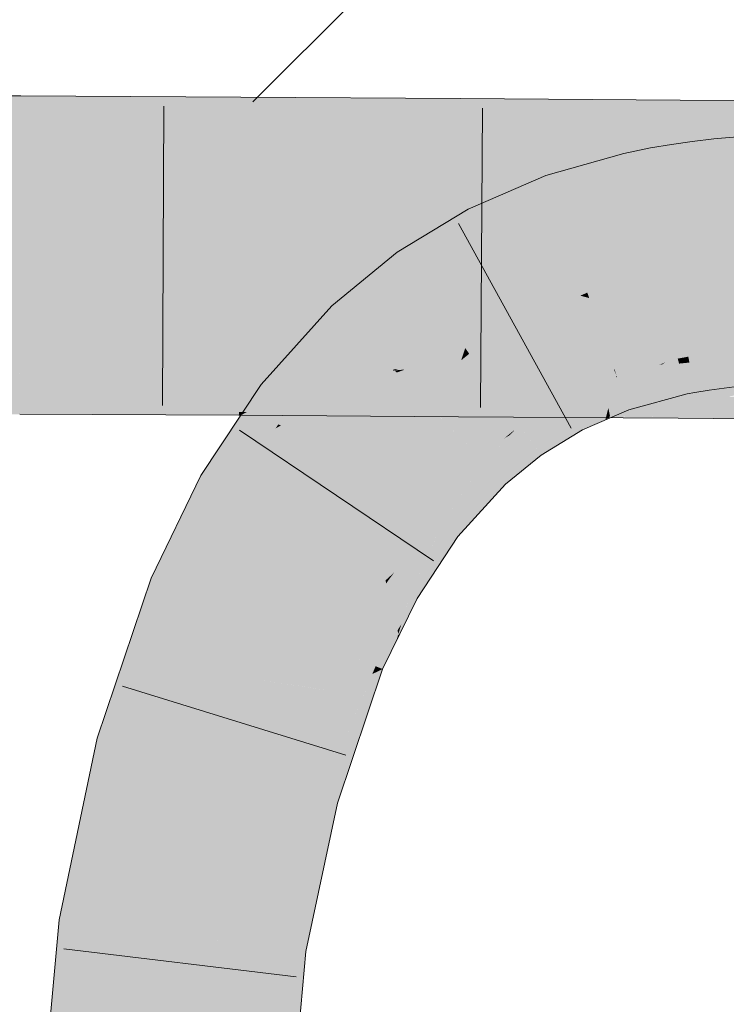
# Model space of a CAD drawing. Extents: x -620 to 300, y 62 to 1112.
# Tile 276 of 287: x 236.19 to 236.9, y 880.552 to 881.542. Entities that reach past the tile are written whole.
import ezdxf

# ---------------------------------------------------------------- set-up
doc = ezdxf.new("R2010")
doc.units = 0
doc.layers.get('0').update_dxf_attribs({"lineweight": 13})
for name, color, linetype, lineweight, true_color in [('E_Detail_Wandschraffur', 7, 'Continuous', 5, 0xc0c0c0), ('E_Leerrohr 25-A06G9S0I8I', 7, 'Continuous', 9, 0xff8000), ('E_Leerrohr 25-Shading', 7, 'Continuous', 9, 0xff8000), ('E_Leerrohr 32-A06G9S0K8I', 7, 'Continuous', 9, 0x00b300), ('E_Leerrohr 32-Shading', 7, 'Continuous', 9, 0x00b300)]:
    doc.layers.add(name, color=color, linetype=linetype, lineweight=lineweight, true_color=true_color)

# ---------------------------------------------------------------- blocks, each defined once
blk = doc.blocks.new('Shading-A06G9RJF8I', base_point=(235.12683, 776.67737))
at = {"layer": 'E_Leerrohr 25-Shading', "color": 43, "true_color": 0xd7ab7f}
for points in [[(236.88754, 881.42035), (236.88737, 881.42206), (236.86632, 881.41614), (236.86588, 881.41956)], [(236.91348, 881.42444), (236.88737, 881.42206), (236.88754, 881.42035)], [(236.91701, 881.40009), (236.91505, 881.42462), (236.88754, 881.42035), (236.91348, 881.42444)], [(236.82524, 881.40521), (236.82382, 881.41309), (236.79993, 881.3963), (236.79697, 881.40759)], [(236.84567, 881.41113), (236.84483, 881.41656), (236.82524, 881.40521), (236.82382, 881.41309)], [(236.8494, 881.38684), (236.84567, 881.41113), (236.82961, 881.38116), (236.82524, 881.40521)], [(236.86632, 881.41614), (236.86588, 881.41956), (236.84567, 881.41113), (236.84483, 881.41656)], [(236.86946, 881.39172), (236.86632, 881.41614), (236.8494, 881.38684), (236.84567, 881.41113)], [(236.89006, 881.39581), (236.88754, 881.42035), (236.86946, 881.39172), (236.86632, 881.41614)], [(236.91701, 881.40009), (236.88754, 881.42035), (236.89006, 881.39581)], [(236.79697, 881.40759), (236.71872, 881.38538), (236.79993, 881.3963), (236.72757, 881.36035)], [(236.82961, 881.38116), (236.82524, 881.40521), (236.80609, 881.37286), (236.79993, 881.3963)], [(236.72757, 881.36035), (236.73091, 881.35083), (236.79993, 881.3963), (236.80627, 881.37213)], [(236.8494, 881.38684), (236.85039, 881.38037), (236.86946, 881.39172), (236.87054, 881.38324)], [(236.86946, 881.39172), (236.87054, 881.38324), (236.89006, 881.39581), (236.89111, 881.38562)], [(236.89006, 881.39581), (236.89111, 881.38562), (236.91701, 881.40009), (236.91797, 881.38812)], [(236.71872, 881.38538), (236.64059, 881.3515), (236.69679, 881.33606), (236.65744, 881.31903)], [(236.71872, 881.38538), (236.69679, 881.33606), (236.72757, 881.36035)], [(236.82961, 881.38116), (236.83035, 881.37708), (236.8494, 881.38684), (236.85039, 881.38037)], [(236.80609, 881.37286), (236.80627, 881.37213), (236.82961, 881.38116), (236.83035, 881.37708)], [(236.69679, 881.33606), (236.73091, 881.35083), (236.72757, 881.36035)], [(236.56938, 881.30804), (236.59056, 881.2782), (236.64059, 881.3515), (236.65744, 881.31903)], [(236.56938, 881.30804), (236.50369, 881.25409), (236.57187, 881.26282), (236.52142, 881.23584)], [(236.56938, 881.30804), (236.57187, 881.26282), (236.59056, 881.2782)], [(236.52142, 881.23584), (236.52922, 881.22784), (236.57187, 881.26282)], [(236.52142, 881.23584), (236.50369, 881.25409), (236.4326, 881.17499), (236.43243, 881.17511)], [(236.52922, 881.22784), (236.52142, 881.23584), (236.44176, 881.16791), (236.4326, 881.17499)], [(236.50212, 881.19781), (236.52922, 881.22784), (236.44469, 881.16565), (236.44176, 881.16791)], [(236.87732, 881.20514), (236.87723, 881.20569), (236.86191, 881.20288), (236.86188, 881.20312)], [(236.86229, 881.20081), (236.8777, 881.20258), (236.86191, 881.20288), (236.87732, 881.20514)], [(236.89323, 881.20691), (236.89311, 881.20789), (236.87732, 881.20514), (236.87723, 881.20569)], [(236.8777, 881.20258), (236.89362, 881.20392), (236.87732, 881.20514), (236.89323, 881.20691)], [(236.87833, 881.19861), (236.8942, 881.19952), (236.8777, 881.20258), (236.89362, 881.20392)], [(236.90933, 881.20831), (236.90918, 881.20978), (236.89323, 881.20691), (236.89311, 881.20789)], [(236.89362, 881.20392), (236.9097, 881.2049), (236.89323, 881.20691), (236.90933, 881.20831)], [(236.8942, 881.19952), (236.91019, 881.20001), (236.89362, 881.20392), (236.9097, 881.2049)], [(236.50212, 881.19781), (236.44469, 881.16565), (236.4751, 881.17932)], [(236.50212, 881.19781), (236.4751, 881.17932), (236.49245, 881.18713)], [(236.80876, 881.18945), (236.80911, 881.18677), (236.83916, 881.19781), (236.82205, 881.18958)], [(236.82971, 881.19122), (236.81035, 881.17761), (236.85257, 881.19617), (236.85594, 881.18341)], [(236.82207, 881.18958), (236.82971, 881.19122), (236.83282, 881.19476), (236.83585, 881.1955)], [(236.83585, 881.1955), (236.82971, 881.19122), (236.85172, 881.1994), (236.85257, 881.19617)], [(236.83585, 881.1955), (236.83916, 881.19781), (236.83282, 881.19476)], [(236.85126, 881.20117), (236.83916, 881.19781), (236.85172, 881.1994), (236.83585, 881.1955)], [(236.86229, 881.20081), (236.86188, 881.20312), (236.85172, 881.1994), (236.85126, 881.20117)], [(236.85257, 881.19617), (236.86295, 881.1972), (236.85172, 881.1994), (236.86229, 881.20081)], [(236.86496, 881.1861), (236.86295, 881.1972), (236.85594, 881.18341), (236.85257, 881.19617)], [(236.86295, 881.1972), (236.87833, 881.19861), (236.86229, 881.20081), (236.8777, 881.20258)], [(236.87959, 881.19031), (236.87833, 881.19861), (236.86496, 881.1861), (236.86295, 881.1972)], [(236.8949, 881.19397), (236.8942, 881.19952), (236.87959, 881.19031), (236.87833, 881.19861)], [(236.87959, 881.19031), (236.8828, 881.16949), (236.8949, 881.19397), (236.89778, 881.17157)], [(236.91049, 881.19714), (236.91019, 881.20001), (236.8949, 881.19397), (236.8942, 881.19952)], [(236.8949, 881.19397), (236.89778, 881.17157), (236.91049, 881.19714), (236.91293, 881.17334)], [(236.49245, 881.18713), (236.4751, 881.17932), (236.48735, 881.18146), (236.46144, 881.16998)], [(236.77644, 881.17712), (236.78931, 881.18225), (236.77621, 881.17828), (236.78978, 881.18414)], [(236.79031, 881.18268), (236.78978, 881.18414), (236.78931, 881.18225)], [(236.80876, 881.18945), (236.78978, 881.18414), (236.80882, 881.18884)], [(236.78978, 881.18414), (236.79031, 881.18268), (236.80882, 881.18884), (236.80911, 881.18677)], [(236.79031, 881.18268), (236.79288, 881.17542), (236.80911, 881.18677), (236.80952, 881.18347)], [(236.79288, 881.17542), (236.81035, 881.17761), (236.80952, 881.18347)], [(236.79967, 881.15619), (236.80199, 881.14966), (236.85594, 881.18341), (236.86057, 881.16577)], [(236.80911, 881.18677), (236.80952, 881.18347), (236.82205, 881.18958)], [(236.80952, 881.18347), (236.81035, 881.17761), (236.82207, 881.18958), (236.82971, 881.19122)], [(236.81233, 881.16229), (236.85594, 881.18341), (236.81035, 881.17761)], [(236.85594, 881.18341), (236.86057, 881.16577), (236.86496, 881.1861), (236.86841, 881.16705)], [(236.86496, 881.1861), (236.86841, 881.16705), (236.87959, 881.19031), (236.8828, 881.16949)], [(236.44176, 881.16791), (236.43243, 881.17511), (236.42978, 881.15753), (236.41582, 881.14996)], [(236.4751, 881.17932), (236.44469, 881.16565), (236.46144, 881.16998), (236.44727, 881.16364)], [(236.45886, 881.16821), (236.4496, 881.16187), (236.48628, 881.1803), (236.46141, 881.15271)], [(236.48735, 881.18146), (236.46144, 881.16998), (236.48628, 881.1803), (236.45886, 881.16821)], [(236.73872, 881.16205), (236.77644, 881.17712), (236.77621, 881.17828)], [(236.77644, 881.17712), (236.73872, 881.16205), (236.77895, 881.16443), (236.74951, 881.14117)], [(236.78285, 881.17969), (236.77644, 881.17712), (236.78496, 881.16913), (236.77895, 881.16443)], [(236.78496, 881.16913), (236.78624, 881.17017), (236.78285, 881.17969), (236.78931, 881.18225)], [(236.78316, 881.14313), (236.79967, 881.15619), (236.78624, 881.17017), (236.79288, 881.17542)], [(236.78624, 881.17017), (236.79288, 881.17542), (236.78931, 881.18225), (236.79031, 881.18268)], [(236.79967, 881.15619), (236.81233, 881.16229), (236.79288, 881.17542), (236.81035, 881.17761)], [(236.40889, 881.13947), (236.4496, 881.16187), (236.41975, 881.14886), (236.44727, 881.16364)], [(236.44727, 881.16364), (236.44469, 881.16565), (236.41975, 881.14886), (236.42978, 881.15753)], [(236.44469, 881.16565), (236.44176, 881.16791), (236.42978, 881.15753)], [(236.44727, 881.16364), (236.4496, 881.16187), (236.46144, 881.16998)], [(236.75555, 881.12952), (236.77895, 881.16443), (236.74951, 881.14117)], [(236.75555, 881.12952), (236.77847, 881.13947), (236.77895, 881.16443), (236.78151, 881.15149)], [(236.78151, 881.15149), (236.78624, 881.17017), (236.77895, 881.16443)], [(236.78316, 881.14313), (236.78624, 881.17017), (236.78151, 881.15149)], [(236.4496, 881.16187), (236.40889, 881.13947), (236.42987, 881.14478)], [(236.41582, 881.14996), (236.40889, 881.13947), (236.42978, 881.15753)], [(236.42987, 881.14478), (236.46141, 881.15271), (236.4496, 881.16187)], [(236.73872, 881.16205), (236.69279, 881.13397), (236.72275, 881.10944), (236.71396, 881.10406)], [(236.73872, 881.16205), (236.72275, 881.10944), (236.74951, 881.14117)], [(236.77847, 881.13947), (236.80199, 881.14966), (236.79967, 881.15619)], [(236.39432, 881.07092), (236.46141, 881.15271), (236.3891, 881.10944), (236.42987, 881.14478)], [(236.42987, 881.14478), (236.40889, 881.13947), (236.3891, 881.10944)], [(236.46141, 881.15271), (236.39432, 881.07092), (236.44977, 881.13507)], [(236.77847, 881.13947), (236.78316, 881.14313), (236.78151, 881.15149)], [(236.44977, 881.13507), (236.39432, 881.07092), (236.44714, 881.1311), (236.39479, 881.07062)], [(236.69308, 881.13354), (236.69279, 881.13397), (236.65645, 881.09711), (236.68784, 881.12994)], [(236.72275, 881.10944), (236.75555, 881.12952), (236.74951, 881.14117)], [(236.39479, 881.07062), (236.40385, 881.06549), (236.44714, 881.1311)], [(236.65645, 881.09711), (236.6824, 881.12427), (236.65251, 881.1012), (236.67665, 881.12085)], [(236.69308, 881.13354), (236.65645, 881.09711), (236.6573, 881.09625)], [(236.6573, 881.09625), (236.67804, 881.07495), (236.69308, 881.13354), (236.71396, 881.10406)], [(236.6824, 881.12427), (236.68784, 881.12994), (236.67665, 881.12085)], [(236.39432, 881.07092), (236.3891, 881.10944), (236.37201, 881.08356)], [(236.63918, 881.07153), (236.65645, 881.09711), (236.60133, 881.04468), (236.65251, 881.1012)], [(236.6573, 881.09625), (236.65645, 881.09711), (236.61519, 881.034), (236.61432, 881.03467)], [(236.61519, 881.034), (236.63031, 881.02234), (236.6573, 881.09625), (236.67804, 881.07495)], [(236.37201, 881.08356), (236.32187, 880.98041), (236.39432, 881.07092), (236.3308, 880.97693)], [(236.39432, 881.07092), (236.3308, 880.97693), (236.39479, 881.07062), (236.33121, 880.97675)], [(236.33121, 880.97675), (236.35596, 880.96704), (236.39479, 881.07062), (236.40385, 881.06549)], [(236.63918, 881.07153), (236.60133, 881.04468), (236.6064, 881.04077)], [(236.61432, 881.03467), (236.63918, 881.07153), (236.6064, 881.04077)], [(236.60133, 881.04468), (236.55756, 880.97821), (236.60298, 881.0434)], [(236.55756, 880.97821), (236.56613, 880.98602), (236.60298, 881.0434), (236.6064, 881.04077)], [(236.56613, 880.98602), (236.61079, 881.02692), (236.6064, 881.04077), (236.61432, 881.03467)], [(236.5663, 880.97321), (236.61079, 881.02692), (236.55954, 880.97705), (236.56613, 880.98602)], [(236.58238, 880.96411), (236.61079, 881.02692), (236.5663, 880.97321)], [(236.61519, 881.034), (236.61432, 881.03467), (236.58325, 880.96356), (236.58238, 880.96411)], [(236.58325, 880.96356), (236.58939, 880.96008), (236.61519, 881.034), (236.63031, 881.02234)], [(236.56613, 880.98602), (236.55756, 880.97821), (236.55954, 880.97705)], [(236.32187, 880.98041), (236.30186, 880.9209), (236.3308, 880.97693)], [(236.3308, 880.97693), (236.30186, 880.9209), (236.33121, 880.97675), (236.30266, 880.92157)], [(236.30266, 880.92157), (236.35596, 880.96704), (236.33121, 880.97675)], [(236.55836, 880.97479), (236.55756, 880.97821), (236.52051, 880.90247)], [(236.55954, 880.97705), (236.55756, 880.97821), (236.55836, 880.97479)], [(236.56088, 880.96429), (236.5663, 880.97321), (236.55836, 880.97479), (236.55954, 880.97705)], [(236.30186, 880.9209), (236.26778, 880.81946), (236.35596, 880.96704), (236.30313, 880.80988)], [(236.52286, 880.90155), (236.56088, 880.96429), (236.52051, 880.90247), (236.55836, 880.97479)], [(236.56088, 880.96429), (236.58238, 880.96411), (236.5663, 880.97321)], [(236.56088, 880.96429), (236.52286, 880.90155), (236.56747, 880.93671), (236.54172, 880.8941)], [(236.58238, 880.96411), (236.56088, 880.96429), (236.58075, 880.95868), (236.56747, 880.93671)], [(236.56747, 880.93671), (236.5696, 880.92786), (236.58075, 880.95868), (236.57338, 880.93402)], [(236.58325, 880.96356), (236.58238, 880.96411), (236.57091, 880.92236), (236.57047, 880.92426)], [(236.57091, 880.92236), (236.58939, 880.96008), (236.58325, 880.96356)], [(236.54172, 880.8941), (236.54756, 880.89185), (236.56747, 880.93671), (236.5696, 880.92786)], [(236.54756, 880.89185), (236.55458, 880.8891), (236.5696, 880.92786), (236.57047, 880.92426)], [(236.5696, 880.92786), (236.57047, 880.92426), (236.57338, 880.93402)], [(236.57047, 880.92426), (236.55458, 880.8891), (236.56833, 880.91711)], [(236.57091, 880.92236), (236.57047, 880.92426), (236.56833, 880.91711)], [(236.52051, 880.90247), (236.50827, 880.86615), (236.52286, 880.90155)], [(236.53055, 880.8985), (236.52286, 880.90155), (236.52019, 880.87201), (236.50827, 880.86615)], [(236.53583, 880.87976), (236.54172, 880.8941), (236.52019, 880.87201), (236.53055, 880.8985)], [(236.54491, 880.86035), (236.55458, 880.8891), (236.53505, 880.86188), (236.54427, 880.88397)], [(236.54756, 880.89185), (236.54172, 880.8941), (236.54427, 880.88397), (236.53583, 880.87976)], [(236.54427, 880.88397), (236.55458, 880.8891), (236.54756, 880.89185)], [(236.48674, 880.76031), (236.53583, 880.87976), (236.47749, 880.76282), (236.52019, 880.87201)], [(236.492, 880.75891), (236.54427, 880.88397), (236.48674, 880.76031), (236.53583, 880.87976)], [(236.52019, 880.87201), (236.50827, 880.86615), (236.47749, 880.76282), (236.4738, 880.76385)], [(236.50914, 880.75427), (236.54491, 880.86035), (236.492, 880.75891), (236.53505, 880.86188)], [(236.22954, 880.63678), (236.26585, 880.63214), (236.26778, 880.81946), (236.30313, 880.80988)], [(236.47749, 880.76282), (236.4738, 880.76385), (236.44121, 880.60974), (236.44119, 880.60974)], [(236.44794, 880.60883), (236.48674, 880.76031), (236.44121, 880.60974), (236.47749, 880.76282)], [(236.492, 880.75891), (236.48674, 880.76031), (236.45241, 880.60828), (236.44794, 880.60883)], [(236.45241, 880.60828), (236.47751, 880.6051), (236.492, 880.75891), (236.50914, 880.75427)], [(236.19456, 880.25214), (236.23114, 880.25049), (236.22954, 880.63678), (236.26585, 880.63214)], [(236.44794, 880.60883), (236.44119, 880.60974), (236.40775, 880.24268)], [(236.45241, 880.60828), (236.44794, 880.60883), (236.40987, 880.24255), (236.40775, 880.24268)], [(236.40987, 880.24255), (236.44432, 880.24103), (236.45241, 880.60828), (236.47751, 880.6051)]]:
    blk.add_solid(points, dxfattribs=at)
at = {"layer": 'E_Leerrohr 25-Shading', "color": 31, "true_color": 0xfabd7f}
for points in [[(236.87323, 881.36237), (236.87054, 881.38324), (236.85286, 881.36432), (236.85039, 881.38037)], [(236.89368, 881.36066), (236.89111, 881.38562), (236.87323, 881.36237), (236.87054, 881.38324)], [(236.91835, 881.35907), (236.91797, 881.38812), (236.89368, 881.36066), (236.89111, 881.38562)], [(236.82289, 881.30902), (236.80627, 881.37213), (236.74023, 881.32446), (236.73091, 881.35083)], [(236.83223, 881.3667), (236.83035, 881.37708), (236.80678, 881.37024), (236.80627, 881.37213)], [(236.85286, 881.36432), (236.85039, 881.38037), (236.83223, 881.3667), (236.83035, 881.37708)], [(236.84319, 881.30627), (236.83223, 881.3667), (236.82289, 881.30902), (236.80678, 881.37024)], [(236.86211, 881.30408), (236.85286, 881.36432), (236.84319, 881.30627), (236.83223, 881.3667)], [(236.88097, 881.30225), (236.87323, 881.36237), (236.86211, 881.30408), (236.85286, 881.36432)], [(236.89984, 881.30072), (236.89368, 881.36066), (236.88097, 881.30225), (236.87323, 881.36237)], [(236.91914, 881.29944), (236.91835, 881.35907), (236.90002, 881.29895), (236.89368, 881.36066)], [(236.73756, 881.3252), (236.73091, 881.35083), (236.69679, 881.33606)], [(236.74023, 881.32446), (236.73091, 881.35083), (236.73756, 881.3252)], [(236.67726, 881.2807), (236.69679, 881.33606), (236.65744, 881.31903)], [(236.67726, 881.2807), (236.74693, 881.28906), (236.69679, 881.33606), (236.73756, 881.3252)], [(236.74693, 881.28906), (236.75252, 881.28973), (236.73756, 881.3252), (236.74023, 881.32446)], [(236.82642, 881.29559), (236.82289, 881.30902), (236.75252, 881.28973), (236.74023, 881.32446)], [(236.67726, 881.2807), (236.65744, 881.31903), (236.59776, 881.26801), (236.59056, 881.2782)], [(236.82642, 881.29559), (236.84492, 881.29669), (236.82289, 881.30902), (236.84319, 881.30627)], [(236.84492, 881.29669), (236.86311, 881.29755), (236.84319, 881.30627), (236.86211, 881.30408)], [(236.86311, 881.29755), (236.88148, 881.29828), (236.86211, 881.30408), (236.88097, 881.30225)], [(236.88148, 881.29828), (236.90002, 881.29895), (236.88097, 881.30225), (236.89984, 881.30072)], [(236.82642, 881.29559), (236.75252, 881.28973), (236.82753, 881.29138), (236.76035, 881.26752)], [(236.84453, 881.29663), (236.82642, 881.29559), (236.82753, 881.29138)], [(236.84492, 881.29669), (236.84453, 881.29663), (236.82877, 881.28668), (236.82753, 881.29138)], [(236.84492, 881.29669), (236.82877, 881.28668), (236.84612, 881.2901)], [(236.86311, 881.29755), (236.84492, 881.29669), (236.86357, 881.29462), (236.84599, 881.29077)], [(236.84599, 881.29077), (236.84612, 881.2901), (236.86357, 881.29462), (236.86382, 881.29303)], [(236.86382, 881.29303), (236.84612, 881.2901), (236.87137, 881.24384), (236.85413, 881.24585)], [(236.88118, 881.29828), (236.86311, 881.29755), (236.86357, 881.29462)], [(236.88148, 881.29828), (236.88118, 881.29828), (236.86382, 881.29303), (236.86357, 881.29462)], [(236.88148, 881.29828), (236.86382, 881.29303), (236.88184, 881.29553)], [(236.88184, 881.29553), (236.86382, 881.29303), (236.8887, 881.24213), (236.87137, 881.24384)], [(236.88148, 881.29828), (236.88184, 881.29553), (236.90002, 881.29895), (236.90015, 881.29773)], [(236.90015, 881.29773), (236.88184, 881.29553), (236.90601, 881.24072), (236.8887, 881.24213)], [(236.90002, 881.29895), (236.90015, 881.29773), (236.91914, 881.29944)], [(236.7533, 881.26447), (236.74693, 881.28906), (236.68962, 881.25684), (236.67726, 881.2807)], [(236.76035, 881.26752), (236.75252, 881.28973), (236.7533, 881.26447), (236.74693, 881.28906)], [(236.76035, 881.26752), (236.82877, 881.28668), (236.82753, 881.29138)], [(236.82877, 881.28668), (236.76035, 881.26752), (236.83899, 881.2478), (236.76227, 881.26208)], [(236.84612, 881.2901), (236.82877, 881.28668), (236.85413, 881.24585), (236.83899, 881.2478)], [(236.59776, 881.26801), (236.59056, 881.2782), (236.57187, 881.26282)], [(236.68962, 881.25684), (236.67726, 881.2807), (236.61421, 881.24481), (236.59776, 881.26801)], [(236.61421, 881.24481), (236.59776, 881.26801), (236.52922, 881.22784), (236.57187, 881.26282)], [(236.74146, 881.26306), (236.68962, 881.25684), (236.69807, 881.24054)], [(236.77837, 881.20929), (236.7533, 881.26447), (236.70396, 881.22919), (236.69807, 881.24054)], [(236.7533, 881.26447), (236.74146, 881.26306), (236.69807, 881.24054)], [(236.76035, 881.26752), (236.7533, 881.26447), (236.76227, 881.26208)], [(236.76227, 881.26208), (236.7533, 881.26447), (236.78117, 881.20856), (236.77837, 881.20929)], [(236.67648, 881.2326), (236.68962, 881.25684), (236.62833, 881.22491), (236.61421, 881.24481)], [(236.69807, 881.24054), (236.68962, 881.25684), (236.68816, 881.23444), (236.67648, 881.2326)], [(236.83908, 881.22101), (236.83899, 881.2478), (236.77516, 881.22559), (236.76227, 881.26208)], [(236.62833, 881.22491), (236.61421, 881.24481), (236.54773, 881.20886), (236.52922, 881.22784)], [(236.85413, 881.24585), (236.83899, 881.2478), (236.85884, 881.21985), (236.84616, 881.22052)], [(236.84616, 881.22052), (236.83899, 881.2478), (236.83908, 881.22101)], [(236.87482, 881.22137), (236.87137, 881.24384), (236.8584, 881.22229), (236.85413, 881.24585)], [(236.89148, 881.22052), (236.8887, 881.24213), (236.87482, 881.22137), (236.87137, 881.24384)], [(236.67648, 881.2326), (236.67223, 881.22473), (236.68816, 881.23444)], [(236.67223, 881.22473), (236.70396, 881.22919), (236.68816, 881.23444)], [(236.70396, 881.22919), (236.69807, 881.24054), (236.68816, 881.23444)], [(236.90816, 881.21979), (236.90601, 881.24072), (236.89148, 881.22052), (236.8887, 881.24213)], [(236.54773, 881.20886), (236.52922, 881.22784), (236.50212, 881.19781)], [(236.59213, 881.19861), (236.63579, 881.21436), (236.54773, 881.20886), (236.62833, 881.22491)], [(236.67223, 881.22473), (236.67648, 881.2326), (236.63579, 881.21436), (236.62833, 881.22491)], [(236.66193, 881.21844), (236.67223, 881.22473), (236.65758, 881.21722), (236.66545, 881.22278)], [(236.68257, 881.18774), (236.67223, 881.22473), (236.66995, 881.18915), (236.66193, 881.21844)], [(236.67223, 881.22473), (236.70149, 881.19714), (236.70396, 881.22919), (236.72154, 881.19519)], [(236.70149, 881.19714), (236.67223, 881.22473), (236.67935, 881.19928)], [(236.78693, 881.19043), (236.77837, 881.20929), (236.72154, 881.19519), (236.70396, 881.22919)], [(236.83916, 881.19781), (236.83908, 881.22101), (236.78117, 881.20856), (236.77516, 881.22559)], [(236.6377, 881.21167), (236.63579, 881.21436), (236.56679, 881.18927), (236.56664, 881.18939)], [(236.66545, 881.22278), (236.63579, 881.21436), (236.65758, 881.21722), (236.6377, 881.21167)], [(236.65739, 881.21716), (236.6377, 881.21167), (236.64168, 881.20605)], [(236.67081, 881.18604), (236.66193, 881.21844), (236.65118, 881.19263), (236.64168, 881.20605)], [(236.66193, 881.21844), (236.65739, 881.21716), (236.64168, 881.20605)], [(236.85126, 881.20117), (236.84616, 881.22052), (236.83916, 881.19781), (236.83908, 881.22101)], [(236.84616, 881.22052), (236.85126, 881.20117), (236.85884, 881.21985), (236.86188, 881.20312)], [(236.87518, 881.21906), (236.87482, 881.22137), (236.85884, 881.21985), (236.8584, 881.22229)], [(236.87518, 881.21906), (236.85884, 881.21985), (236.87648, 881.21051), (236.8606, 881.21014)], [(236.89178, 881.21826), (236.89148, 881.22052), (236.87518, 881.21906), (236.87482, 881.22137)], [(236.89178, 881.21826), (236.87518, 881.21906), (236.89272, 881.211), (236.87648, 881.21051)], [(236.90839, 881.21759), (236.90816, 881.21979), (236.89178, 881.21826), (236.89148, 881.22052)], [(236.90839, 881.21759), (236.89178, 881.21826), (236.90901, 881.21155), (236.89272, 881.211)], [(236.56082, 881.19537), (236.54773, 881.20886), (236.49245, 881.18713), (236.50212, 881.19781)], [(236.59213, 881.19861), (236.54773, 881.20886), (236.56082, 881.19537)], [(236.6377, 881.21167), (236.56679, 881.18927), (236.57722, 881.19025)], [(236.6377, 881.21167), (236.56877, 881.18719), (236.63359, 881.19946), (236.56932, 881.18665)], [(236.6377, 881.21167), (236.63359, 881.19946), (236.64168, 881.20605)], [(236.64938, 881.19336), (236.64168, 881.20605), (236.63359, 881.19946)], [(236.65118, 881.19263), (236.64168, 881.20605), (236.64938, 881.19336)], [(236.78117, 881.20856), (236.77837, 881.20929), (236.78758, 881.19043), (236.78693, 881.19043)], [(236.83916, 881.19781), (236.78117, 881.20856), (236.80876, 881.18945), (236.78758, 881.19043)], [(236.8606, 881.21014), (236.86188, 881.20312), (236.87648, 881.21051), (236.87723, 881.20569)], [(236.87648, 881.21051), (236.87723, 881.20569), (236.89272, 881.211), (236.89311, 881.20789)], [(236.89272, 881.211), (236.89311, 881.20789), (236.90901, 881.21155), (236.90918, 881.20978)], [(236.49245, 881.18713), (236.48735, 881.18146), (236.56082, 881.19537), (236.56573, 881.19037)], [(236.56082, 881.19537), (236.56573, 881.19037), (236.59213, 881.19861), (236.57048, 881.1908)], [(236.56932, 881.18665), (236.59087, 881.16449), (236.63359, 881.19946)], [(236.68784, 881.12994), (236.64938, 881.19336), (236.59087, 881.16449), (236.63359, 881.19946)], [(236.68024, 881.15167), (236.65118, 881.19263), (236.68784, 881.12994), (236.64938, 881.19336)], [(236.69691, 881.13647), (236.73872, 881.16205), (236.67935, 881.19928), (236.70149, 881.19714)], [(236.70149, 881.19714), (236.73872, 881.16205), (236.72154, 881.19519)], [(236.72154, 881.19519), (236.78978, 881.18414), (236.78693, 881.19043)], [(236.72154, 881.19519), (236.72807, 881.18262), (236.78978, 881.18414), (236.77621, 881.17828)], [(236.56664, 881.18939), (236.46141, 881.15271), (236.47002, 881.14612)], [(236.48628, 881.1803), (236.46141, 881.15271), (236.56491, 881.18878)], [(236.56664, 881.18939), (236.47002, 881.14612), (236.56877, 881.18719), (236.47209, 881.14447)], [(236.47209, 881.14447), (236.53137, 881.09869), (236.56877, 881.18719), (236.59087, 881.16449)], [(236.56573, 881.19037), (236.48735, 881.18146), (236.56491, 881.18878), (236.48628, 881.1803)], [(236.56573, 881.19037), (236.56491, 881.18878), (236.56664, 881.18939)], [(236.56573, 881.19037), (236.56664, 881.18939), (236.57048, 881.1908)], [(236.56679, 881.18927), (236.56877, 881.18719), (236.57722, 881.19025)], [(236.68024, 881.15167), (236.67081, 881.18604), (236.65118, 881.19263)], [(236.68024, 881.15167), (236.69691, 881.13647), (236.66995, 881.18915), (236.68257, 881.18774)], [(236.78693, 881.19043), (236.78978, 881.18414), (236.78758, 881.19043)], [(236.78758, 881.19043), (236.78978, 881.18414), (236.80876, 881.18945)], [(236.72807, 881.18262), (236.73872, 881.16205), (236.77621, 881.17828)], [(236.59087, 881.16449), (236.53137, 881.09869), (236.65251, 881.1012), (236.5899, 881.05353)], [(236.67665, 881.12085), (236.68784, 881.12994), (236.59561, 881.15967), (236.59087, 881.16449)], [(236.65251, 881.1012), (236.67665, 881.12085), (236.59561, 881.15967)], [(236.46141, 881.15271), (236.44977, 881.13507), (236.47002, 881.14612)], [(236.47002, 881.14612), (236.44977, 881.13507), (236.47209, 881.14447), (236.45239, 881.13391)], [(236.45239, 881.13391), (236.53137, 881.09869), (236.47209, 881.14447)], [(236.69691, 881.13647), (236.68024, 881.15167), (236.69279, 881.13397)], [(236.68784, 881.12994), (236.69279, 881.13397), (236.68024, 881.15167)], [(236.53137, 881.09869), (236.45239, 881.13391), (236.40385, 881.06549), (236.44714, 881.1311)], [(236.45239, 881.13391), (236.44977, 881.13507), (236.44714, 881.1311)], [(236.53137, 881.09869), (236.40385, 881.06549), (236.4807, 881.02185)], [(236.53137, 881.09869), (236.4807, 881.02185), (236.5899, 881.05353), (236.5168, 881.00134)], [(236.5899, 881.05353), (236.60133, 881.04468), (236.65251, 881.1012)], [(236.35596, 880.96704), (236.43823, 880.93475), (236.40385, 881.06549), (236.4807, 881.02185)], [(236.5899, 881.05353), (236.5168, 881.00134), (236.6013, 881.04474), (236.54427, 880.98572)], [(236.54427, 880.98572), (236.55756, 880.97821), (236.6013, 881.04474), (236.60133, 881.04468)], [(236.4807, 881.02185), (236.44786, 880.95453), (236.5168, 881.00134)], [(236.5168, 881.00134), (236.44786, 880.95453), (236.54427, 880.98572), (236.53067, 880.97235)], [(236.53067, 880.97235), (236.55756, 880.97821), (236.54427, 880.98572)], [(236.55756, 880.97821), (236.53067, 880.97235), (236.52051, 880.90247), (236.47693, 880.91956)], [(236.30313, 880.80988), (236.38846, 880.78687), (236.35596, 880.96704), (236.43823, 880.93475)], [(236.53067, 880.97235), (236.44786, 880.95453), (236.47693, 880.91956), (236.43823, 880.93475)], [(236.43823, 880.93475), (236.4198, 880.88), (236.52051, 880.90247), (236.50827, 880.86615)], [(236.48112, 880.87036), (236.4198, 880.88), (236.41455, 880.77985), (236.38846, 880.78687)], [(236.50198, 880.86713), (236.48112, 880.87036), (236.45108, 880.76996), (236.41455, 880.77985)], [(236.4738, 880.76385), (236.50827, 880.86615), (236.45108, 880.76996), (236.50198, 880.86713)], [(236.26585, 880.63214), (236.35353, 880.62091), (236.30313, 880.80988), (236.38846, 880.78687)], [(236.38846, 880.78687), (236.3766, 880.73053), (236.41455, 880.77985)], [(236.41455, 880.77985), (236.3766, 880.73053), (236.45108, 880.76996), (236.44156, 880.75281)], [(236.44156, 880.75281), (236.4738, 880.76385), (236.45108, 880.76996)], [(236.47379, 880.76385), (236.44156, 880.75281), (236.4187, 880.61261), (236.36749, 880.61914)], [(236.44119, 880.60974), (236.4738, 880.76385), (236.4187, 880.61261), (236.47379, 880.76385)], [(236.44156, 880.75281), (236.3766, 880.73053), (236.36749, 880.61914), (236.35353, 880.62091)], [(236.23114, 880.25049), (236.31944, 880.24658), (236.26585, 880.63214), (236.35353, 880.62091)], [(236.35353, 880.62091), (236.35075, 880.59045), (236.36749, 880.61914)], [(236.35075, 880.59045), (236.44119, 880.60974), (236.36749, 880.61914)], [(236.35075, 880.59045), (236.31944, 880.24658), (236.44119, 880.60974), (236.40775, 880.24268)]]:
    blk.add_solid(points, dxfattribs=at)
at = {"layer": 'E_Leerrohr 32-Shading', "color": 83, "true_color": 0x7fbd7f}
for points in [[(236.19087, 881.44818), (236.19092, 881.46527), (235.96959, 881.44873), (235.96959, 881.46564)], [(236.41197, 881.44635), (236.41208, 881.46417), (236.19087, 881.44818), (236.19092, 881.46527)], [(236.63284, 881.44373), (236.63297, 881.46265), (236.41197, 881.44635), (236.41208, 881.46417)], [(236.85347, 881.4411), (236.85359, 881.46112), (236.63284, 881.44373), (236.63297, 881.46265)], [(236.85347, 881.4411), (237.05724, 881.43921), (236.85359, 881.46112), (237.05537, 881.46002)], [(235.96959, 881.44873), (235.9696, 881.42401), (236.19087, 881.44818), (236.1908, 881.42346)], [(236.19087, 881.44818), (236.1908, 881.42346), (236.41197, 881.44635), (236.41183, 881.42157)], [(236.41197, 881.44635), (236.41183, 881.42157), (236.63284, 881.44373), (236.63268, 881.41901)], [(236.63284, 881.44373), (236.63268, 881.41901), (236.85347, 881.4411), (236.85332, 881.41638)], [(236.85347, 881.4411), (236.85332, 881.41638), (237.07385, 881.43909), (237.07376, 881.41431)], [(235.9696, 881.42401), (235.9696, 881.41876), (236.1908, 881.42346), (236.19077, 881.41846)], [(236.41183, 881.42157), (236.1908, 881.42346), (236.4118, 881.41791), (236.19078, 881.41913)], [(236.63268, 881.41901), (236.41183, 881.42157), (236.63264, 881.4162), (236.4118, 881.41791)], [(236.19078, 881.41913), (236.19077, 881.41846), (236.4118, 881.41791), (236.4118, 881.4173)], [(236.4118, 881.41791), (236.4118, 881.4173), (236.63264, 881.4162), (236.63264, 881.41583)], [(236.63268, 881.41901), (236.63264, 881.41583), (236.85332, 881.41638), (236.8533, 881.41425)], [(236.85332, 881.41638), (236.8533, 881.41425), (237.07376, 881.41431), (237.07376, 881.41309)], [(236.18997, 881.17065), (236.19005, 881.19214), (235.96976, 881.1712), (235.96974, 881.1925)], [(236.19005, 881.19189), (236.18997, 881.17065), (236.41046, 881.19031), (236.41034, 881.16876)], [(236.41046, 881.19031), (236.41046, 881.19104), (236.19005, 881.19189), (236.19005, 881.19214)], [(236.41046, 881.19031), (236.41034, 881.16876), (236.63107, 881.18823), (236.63092, 881.1662)], [(236.63107, 881.18823), (236.63109, 881.18958), (236.41046, 881.19031), (236.41046, 881.19104)], [(236.6506, 881.18805), (236.63107, 881.18823), (236.66429, 881.16577), (236.63092, 881.1662)], [(236.63107, 881.18823), (236.6778, 881.18781), (236.63109, 881.18958), (236.6665, 881.18927)], [(236.85175, 881.16357), (236.68256, 881.18774), (236.66429, 881.16577), (236.6506, 881.18805)], [(236.6778, 881.18781), (236.85188, 881.1861), (236.6665, 881.18927), (236.8519, 881.18799)], [(236.68256, 881.18774), (236.85175, 881.16357), (236.85178, 881.16858)], [(236.85188, 881.1861), (236.68256, 881.18774), (236.85178, 881.16858)], [(237.07289, 881.18445), (236.85188, 881.1861), (236.90097, 881.16309), (236.85178, 881.16858)], [(237.07289, 881.18445), (237.07289, 881.18683), (236.85188, 881.1861), (236.8519, 881.18799)], [(235.96977, 881.14996), (236.18991, 881.14941), (235.96976, 881.1712), (236.18997, 881.17065)], [(236.18997, 881.17065), (236.18991, 881.14941), (236.41034, 881.16876), (236.41022, 881.14752)], [(236.45695, 881.16821), (236.41034, 881.16876), (236.41812, 881.14746), (236.41022, 881.14752)], [(236.63092, 881.1662), (236.45695, 881.16821), (236.63078, 881.14496), (236.41812, 881.14746)], [(236.7692, 881.16455), (236.63092, 881.1662), (236.77501, 881.14325), (236.63078, 881.14496)], [(236.85175, 881.16357), (236.7692, 881.16455), (236.85161, 881.14233), (236.77501, 881.14325)], [(236.85178, 881.16858), (236.85175, 881.16357), (236.90097, 881.16309)], [(236.85175, 881.16357), (236.85161, 881.14233), (237.0728, 881.1615), (237.07272, 881.14026)], [(235.96977, 881.14563), (236.1899, 881.14526), (235.96977, 881.14996), (236.18991, 881.14941)], [(236.1899, 881.14526), (236.41019, 881.14417), (236.18991, 881.14941), (236.41022, 881.14752)], [(236.41022, 881.14752), (236.41019, 881.14417), (236.41814, 881.14746), (236.41202, 881.14417)], [(236.41202, 881.14417), (236.63075, 881.1427), (236.41814, 881.14746), (236.63078, 881.14496)], [(236.63078, 881.14496), (236.63075, 881.1427), (236.78316, 881.14313), (236.78346, 881.1416)], [(236.78346, 881.1416), (236.85161, 881.14111), (236.78316, 881.14313), (236.85161, 881.14233)], [(236.85161, 881.14111), (237.07272, 881.13995), (236.85161, 881.14233), (237.07272, 881.14026)]]:
    blk.add_solid(points, dxfattribs=at)
at = {"layer": 'E_Leerrohr 32-Shading', "color": 83, "true_color": 0x7fd57f}
for points in [[(236.19073, 881.40631), (236.19077, 881.41846), (235.96962, 881.40607), (235.9696, 881.41876)], [(236.41174, 881.40704), (236.4118, 881.4173), (236.19073, 881.40631), (236.19077, 881.41846)], [(236.6326, 881.40814), (236.63264, 881.41583), (236.41174, 881.40704), (236.4118, 881.4173)], [(236.85327, 881.40924), (236.8533, 881.41425), (236.6326, 881.40814), (236.63264, 881.41583)], [(237.07375, 881.4101), (237.07376, 881.41309), (236.85327, 881.40924), (236.8533, 881.41425)], [(235.96965, 881.34631), (236.19054, 881.34656), (235.96962, 881.40607), (236.19073, 881.40631)], [(236.19054, 881.34656), (236.41139, 881.34735), (236.19073, 881.40631), (236.41174, 881.40704)], [(236.41139, 881.34735), (236.63219, 881.34839), (236.41174, 881.40704), (236.6326, 881.40814)], [(236.63219, 881.34839), (236.85289, 881.34949), (236.6326, 881.40814), (236.85327, 881.40924)], [(236.85289, 881.34949), (237.07352, 881.35034), (236.85327, 881.40924), (237.07375, 881.4101)], [(235.96967, 881.32599), (236.19048, 881.32593), (235.96965, 881.34631), (236.19054, 881.34656)], [(236.19048, 881.32593), (236.41127, 881.32556), (236.19054, 881.34656), (236.41139, 881.34735)], [(236.41127, 881.32556), (236.63202, 881.32513), (236.41139, 881.34735), (236.63219, 881.34839)], [(236.63219, 881.34839), (236.63202, 881.32513), (236.80109, 881.34924), (236.70325, 881.32501)], [(236.70325, 881.32501), (236.85274, 881.32471), (236.80109, 881.34924), (236.85289, 881.34949)], [(236.85274, 881.32471), (237.07343, 881.32434), (236.85289, 881.34949), (237.07352, 881.35034)], [(235.96968, 881.3056), (236.19041, 881.3053), (235.96967, 881.32599), (236.19048, 881.32593)], [(236.19048, 881.32593), (236.19041, 881.30591), (236.41127, 881.32556), (236.41115, 881.30597)], [(236.41127, 881.32556), (236.41115, 881.30597), (236.63202, 881.32513), (236.63188, 881.30585)], [(236.63202, 881.32513), (236.63188, 881.30585), (236.85274, 881.32471), (236.85263, 881.30566)], [(236.85274, 881.32471), (236.85263, 881.30566), (237.07343, 881.32434), (237.07335, 881.30573)], [(236.1904, 881.30115), (236.19041, 881.3053), (235.96968, 881.30127), (235.96968, 881.3056)], [(236.41113, 881.3028), (236.41113, 881.3042), (236.1904, 881.30359), (236.19041, 881.3053)], [(236.1904, 881.30115), (236.41112, 881.30084), (236.1904, 881.30359), (236.41113, 881.3028)], [(236.19041, 881.30591), (236.19041, 881.3053), (236.41115, 881.30597), (236.41113, 881.3042)], [(236.41112, 881.30084), (236.63185, 881.30042), (236.41113, 881.3028), (236.63187, 881.30182)], [(236.41115, 881.30597), (236.41113, 881.3042), (236.63188, 881.30585), (236.63187, 881.30267)], [(236.63187, 881.30182), (236.63187, 881.30267), (236.41113, 881.3028), (236.41113, 881.3042)], [(236.85258, 881.29993), (236.8526, 881.30115), (236.63185, 881.30042), (236.63187, 881.30267)], [(236.63188, 881.30585), (236.63187, 881.30267), (236.85263, 881.30566), (236.8526, 881.30115)], [(236.85263, 881.30566), (236.8526, 881.30115), (237.07335, 881.30573), (237.07333, 881.29993)], [(235.96968, 881.2951), (236.19037, 881.29535), (235.96968, 881.30127), (236.1904, 881.30115)], [(235.96974, 881.1925), (236.19005, 881.19214), (235.96968, 881.2951), (236.19037, 881.29535)], [(236.19037, 881.29535), (236.19022, 881.24414), (236.41109, 881.29608), (236.41078, 881.24487)], [(236.19037, 881.29535), (236.41109, 881.29608), (236.1904, 881.30115), (236.41112, 881.30084)], [(236.41109, 881.29608), (236.41078, 881.24487), (236.63182, 881.29718), (236.63147, 881.24597)], [(236.41109, 881.29608), (236.63182, 881.29718), (236.41112, 881.30084), (236.63185, 881.30042)], [(236.63182, 881.29718), (236.63147, 881.24597), (236.85258, 881.29828), (236.85226, 881.24707)], [(236.63182, 881.29718), (236.85258, 881.29828), (236.63185, 881.30042), (236.85258, 881.29993)], [(236.85258, 881.29828), (236.85226, 881.24707), (237.07332, 881.29913), (237.07314, 881.24792)], [(237.07332, 881.29962), (237.07333, 881.29993), (236.85258, 881.29993), (236.8526, 881.30115)], [(236.85258, 881.29828), (237.07332, 881.29913), (236.85258, 881.29993), (237.07332, 881.29962)], [(236.19022, 881.24414), (236.19005, 881.19214), (236.41078, 881.24487), (236.41046, 881.19104)], [(236.41078, 881.24487), (236.41046, 881.19104), (236.63147, 881.24597), (236.63109, 881.18958)], [(236.63147, 881.24597), (236.63109, 881.18958), (236.85226, 881.24707), (236.8519, 881.18799)], [(236.85226, 881.24707), (236.8519, 881.18799), (237.07314, 881.24792), (237.07289, 881.18683)]]:
    blk.add_solid(points, dxfattribs=at)
blk = doc.blocks.new('Referenz-A06G9S0M8I')
at = {"layer": 'E_Detail_Wandschraffur', "linetype": 'ByBlock', "ltscale": 0.13}
blk.add_line((236.42433, 881.45946), (237.26423, 882.29936), dxfattribs=at)
at = {"layer": 'E_Leerrohr 25-A06G9S0I8I', "linetype": 'Continuous', "ltscale": 0.13}
for p, q in [((236.86587, 881.41954), (236.88737, 881.42205)), ((236.88737, 881.42205), (236.91506, 881.4246)), ((236.79696, 881.40756), (236.82383, 881.41307)), ((236.82383, 881.41307), (236.84483, 881.41658)), ((236.84483, 881.41658), (236.86587, 881.41954)), ((236.71872, 881.38538), (236.79696, 881.40756)), ((236.6406, 881.35152), (236.71872, 881.38538)), ((236.56938, 881.30804), (236.6406, 881.35152)), ((236.74422, 881.13116), (236.63078, 881.33696)), ((236.50369, 881.25409), (236.56938, 881.30804)), ((236.43243, 881.17511), (236.50369, 881.25409)), ((236.37201, 881.08358), (236.43243, 881.17511)), ((236.80198, 881.14965), (236.86057, 881.16579)), ((236.86057, 881.16579), (236.8684, 881.16708)), ((236.8684, 881.16708), (236.88279, 881.16948)), ((236.88279, 881.16948), (236.89779, 881.17158)), ((236.89779, 881.17158), (236.91293, 881.17336)), ((236.75555, 881.12951), (236.80198, 881.14965)), ((236.6057, 880.99799), (236.41086, 881.12938)), ((236.71396, 881.10409), (236.75555, 881.12951)), ((236.67805, 881.07493), (236.71396, 881.10409)), ((236.32187, 880.98042), (236.37201, 881.08358)), ((236.63031, 881.02232), (236.67805, 881.07493)), ((236.58939, 880.9601), (236.63031, 881.02232)), ((236.26778, 880.81944), (236.32187, 880.98042)), ((236.55458, 880.88907), (236.58939, 880.9601)), ((236.50915, 880.75429), (236.55458, 880.88907)), ((236.51759, 880.80229), (236.29317, 880.87199)), ((236.22953, 880.63675), (236.26778, 880.81944)), ((236.47752, 880.60507), (236.50915, 880.75429)), ((236.19456, 880.25211), (236.22953, 880.63675)), ((236.46768, 880.57947), (236.2344, 880.60785)), ((236.44432, 880.24102), (236.47752, 880.60507))]:
    blk.add_line(p, q, dxfattribs=at)
at = {"layer": 'E_Leerrohr 32-A06G9S0K8I', "linetype": 'Continuous', "ltscale": 0.13}
for p, q in [((236.19092, 881.46529), (235.96958, 881.46561)), ((236.41208, 881.46419), (236.19092, 881.46529)), ((236.63297, 881.46268), (236.41208, 881.46419)), ((236.85359, 881.46114), (236.63297, 881.46268)), ((237.07394, 881.45994), (236.85359, 881.46114)), ((236.33482, 881.45497), (236.33333, 881.15418)), ((236.6551, 881.45292), (236.65304, 881.15213)), ((236.41019, 881.14419), (236.18989, 881.14529)), ((236.63076, 881.14268), (236.41019, 881.14419)), ((236.8516, 881.14114), (236.63076, 881.14268)), ((237.07272, 881.13994), (236.8516, 881.14114))]:
    blk.add_line(p, q, dxfattribs=at)

msp = doc.modelspace()

# ---------------------------------------------------------------- block references
at = {"color": 8, "lineweight": 25, "ltscale": 0.25, "true_color": 0x808080}
msp.add_blockref('Referenz-A06G9S0M8I', (0, 0), dxfattribs=at)
msp.add_blockref('Shading-A06G9RJF8I', (235.12683, 776.67737))

doc.saveas('drawing.dxf')
